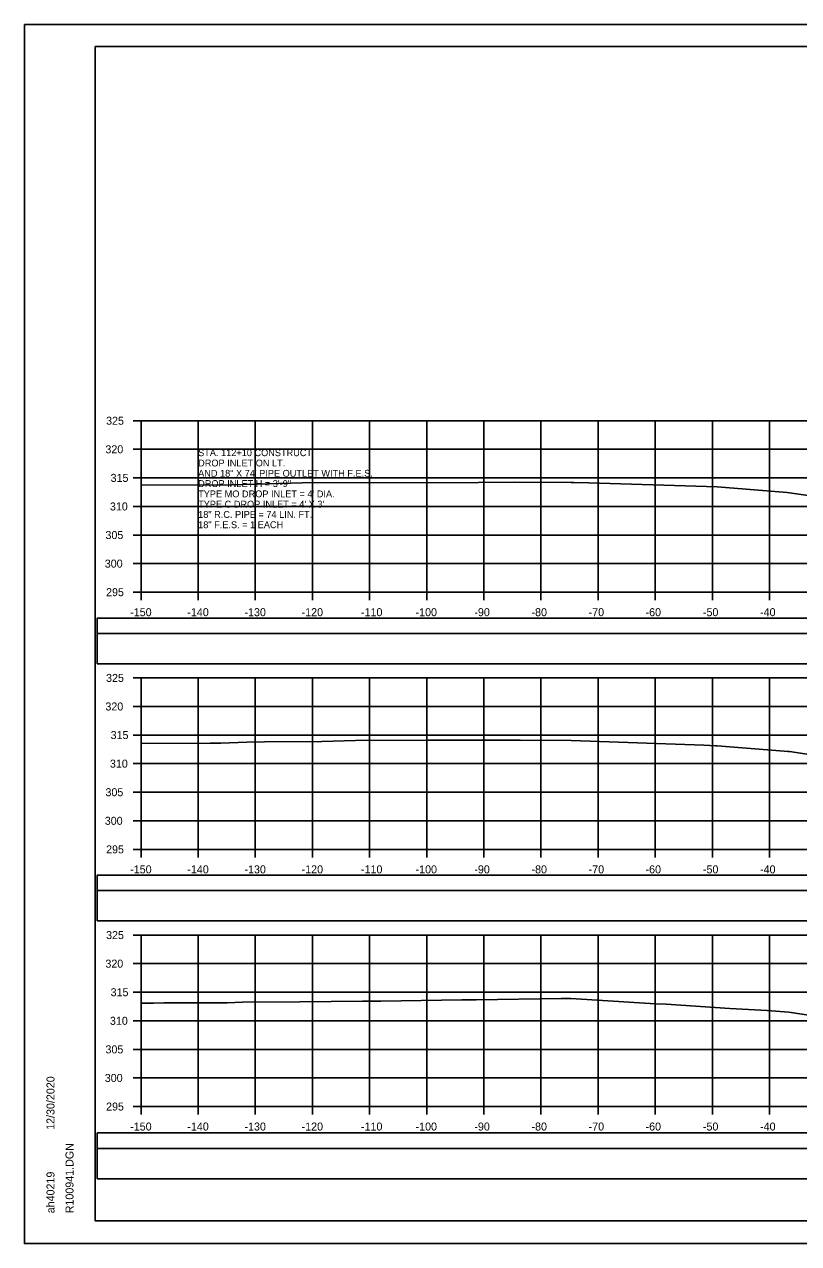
# Model space of a CAD drawing. Extents: x 1370538 to 1372872, y 376220 to 381127.
# Drawn here: x 1370538.2 to 1370673.7, y 380471.7 to 380685.1 of the extents above; entities that cross this region are included whole.
import ezdxf

# ---------------------------------------------------------------- set-up
doc = ezdxf.new("R2010")
doc.units = 0
for name, color, linetype in [('R_Border Notes', 7, 'Continuous'), ('R_Border PE', 7, 'Continuous'), ('R_Border Prem', 7, 'Continuous'), ('R_Dimension', 7, 'Continuous'), ('R_Grid', 7, 'Continuous'), ('R_No Plot', 7, 'Continuous'), ('R_Water Annot', 7, 'Continuous'), ('T_Detection Zones', 7, 'Continuous')]:
    doc.layers.add(name, color=color, linetype=linetype)

msp = doc.modelspace()

# ---------------------------------------------------------------- linework, layer by layer
at = {"layer": 'R_Border Notes'}
for p, q in [((1370550.61, 380681.17), (1370866.79, 380681.17)), ((1370550.61, 380475.71), (1370550.61, 380681.17)), ((1370550.61, 380475.71), (1370550.61, 380475.71)), ((1370866.79, 380475.71), (1370550.61, 380475.71))]:
    msp.add_line(p, q, dxfattribs=at)
at = {"layer": 'R_Border Prem'}
for p, q in [((1370557.21, 380615.71), (1370558.61, 380615.71)), ((1370558.61, 380585.71), (1370558.61, 380615.71)), ((1370557.21, 380610.71), (1370558.61, 380610.71)), ((1370557.21, 380605.71), (1370558.61, 380605.71)), ((1370557.21, 380600.71), (1370558.61, 380600.71)), ((1370557.21, 380595.71), (1370558.61, 380595.71)), ((1370557.21, 380590.71), (1370558.61, 380590.71)), ((1370557.21, 380585.71), (1370558.61, 380585.71)), ((1370558.61, 380585.71), (1370858.61, 380585.71)), ((1370558.61, 380584.31), (1370558.61, 380585.71)), ((1370568.61, 380584.31), (1370568.61, 380585.71)), ((1370578.61, 380584.31), (1370578.61, 380585.71)), ((1370588.61, 380584.31), (1370588.61, 380585.71)), ((1370598.61, 380584.31), (1370598.61, 380585.71)), ((1370608.61, 380584.31), (1370608.61, 380585.71)), ((1370618.61, 380584.31), (1370618.61, 380585.71)), ((1370628.61, 380584.31), (1370628.61, 380585.71)), ((1370638.61, 380584.31), (1370638.61, 380585.71)), ((1370648.61, 380584.31), (1370648.61, 380585.71)), ((1370658.61, 380584.31), (1370658.61, 380585.71)), ((1370668.61, 380584.31), (1370668.61, 380585.71)), ((1370557.21, 380570.71), (1370558.61, 380570.71)), ((1370558.61, 380540.71), (1370558.61, 380570.71)), ((1370557.21, 380565.71), (1370558.61, 380565.71)), ((1370557.21, 380560.71), (1370558.61, 380560.71)), ((1370557.21, 380555.71), (1370558.61, 380555.71)), ((1370557.21, 380550.71), (1370558.61, 380550.71)), ((1370557.21, 380545.71), (1370558.61, 380545.71)), ((1370557.21, 380540.71), (1370558.61, 380540.71)), ((1370558.61, 380540.71), (1370858.61, 380540.71)), ((1370558.61, 380539.31), (1370558.61, 380540.71)), ((1370568.61, 380539.31), (1370568.61, 380540.71)), ((1370578.61, 380539.31), (1370578.61, 380540.71)), ((1370588.61, 380539.31), (1370588.61, 380540.71)), ((1370598.61, 380539.31), (1370598.61, 380540.71)), ((1370608.61, 380539.31), (1370608.61, 380540.71)), ((1370618.61, 380539.31), (1370618.61, 380540.71)), ((1370628.61, 380539.31), (1370628.61, 380540.71)), ((1370638.61, 380539.31), (1370638.61, 380540.71)), ((1370648.61, 380539.31), (1370648.61, 380540.71)), ((1370658.61, 380539.31), (1370658.61, 380540.71)), ((1370668.61, 380539.31), (1370668.61, 380540.71)), ((1370557.21, 380525.71), (1370558.61, 380525.71)), ((1370558.61, 380495.71), (1370558.61, 380525.71)), ((1370557.21, 380520.71), (1370558.61, 380520.71)), ((1370557.21, 380515.71), (1370558.61, 380515.71)), ((1370557.21, 380510.71), (1370558.61, 380510.71)), ((1370557.21, 380505.71), (1370558.61, 380505.71)), ((1370557.21, 380500.71), (1370558.61, 380500.71)), ((1370557.21, 380495.71), (1370558.61, 380495.71)), ((1370558.61, 380495.71), (1370858.61, 380495.71)), ((1370558.61, 380494.31), (1370558.61, 380495.71)), ((1370568.61, 380494.31), (1370568.61, 380495.71)), ((1370578.61, 380494.31), (1370578.61, 380495.71)), ((1370588.61, 380494.31), (1370588.61, 380495.71)), ((1370598.61, 380494.31), (1370598.61, 380495.71)), ((1370608.61, 380494.31), (1370608.61, 380495.71)), ((1370618.61, 380494.31), (1370618.61, 380495.71)), ((1370628.61, 380494.31), (1370628.61, 380495.71)), ((1370638.61, 380494.31), (1370638.61, 380495.71)), ((1370648.61, 380494.31), (1370648.61, 380495.71)), ((1370658.61, 380494.31), (1370658.61, 380495.71)), ((1370668.61, 380494.31), (1370668.61, 380495.71))]:
    msp.add_line(p, q, dxfattribs=at)
at = {"layer": 'R_Dimension'}
for points in [[(1370558.61, 380604.49), (1370572.4, 380604.45), (1370572.44, 380604.45), (1370586.79, 380604.84), (1370617.68, 380604.92), (1370623.91, 380604.95), (1370633.89, 380604.92), (1370634.04, 380604.91), (1370634.37, 380604.92), (1370636.96, 380604.85), (1370659.47, 380604.14), (1370664.51, 380603.74), (1370671.7, 380603.18), (1370677.41, 380602.32)], [(1370558.61, 380559.24), (1370570.72, 380559.29), (1370572.59, 380559.29), (1370577.12, 380559.46), (1370580.22, 380559.54), (1370590.23, 380559.59), (1370596.16, 380559.75), (1370608.88, 380559.79), (1370620.79, 380559.83), (1370624.95, 380559.82), (1370633.91, 380559.78), (1370657.1, 380558.93), (1370659.2, 380558.85), (1370659.47, 380558.84), (1370671.16, 380557.91), (1370671.79, 380557.86), (1370672.09, 380557.82), (1370680.83, 380556.49)], [(1370558.61, 380513.8), (1370560.79, 380513.82), (1370562.63, 380513.83), (1370573.68, 380513.88), (1370576.38, 380513.98), (1370586.42, 380514.03), (1370597.35, 380514.15), (1370600.59, 380514.15), (1370614.73, 380514.37), (1370617.27, 380514.38), (1370632.13, 380514.61), (1370633.84, 380514.6), (1370646.77, 380513.77), (1370648.64, 380513.7), (1370650.51, 380513.62), (1370661.64, 380512.88), (1370668.18, 380512.52), (1370671.96, 380512.22), (1370679.67, 380511.04)]]:
    msp.add_lwpolyline(points, dxfattribs=at)
at = {"layer": 'R_Grid'}
for p, q in [((1370558.61, 380615.71), (1370858.61, 380615.71)), ((1370558.61, 380585.71), (1370558.61, 380615.71)), ((1370568.61, 380585.71), (1370568.61, 380615.71)), ((1370578.61, 380585.71), (1370578.61, 380615.71)), ((1370588.61, 380585.71), (1370588.61, 380615.71)), ((1370598.61, 380585.71), (1370598.61, 380615.71)), ((1370608.61, 380585.71), (1370608.61, 380615.71)), ((1370618.61, 380585.71), (1370618.61, 380615.71)), ((1370628.61, 380585.71), (1370628.61, 380615.71)), ((1370638.61, 380585.71), (1370638.61, 380615.71)), ((1370648.61, 380585.71), (1370648.61, 380615.71)), ((1370658.61, 380585.71), (1370658.61, 380615.71)), ((1370668.61, 380585.71), (1370668.61, 380615.71)), ((1370558.61, 380610.71), (1370858.61, 380610.71)), ((1370558.61, 380605.71), (1370858.61, 380605.71)), ((1370558.61, 380600.71), (1370858.61, 380600.71)), ((1370558.61, 380595.71), (1370858.61, 380595.71)), ((1370558.61, 380590.71), (1370858.61, 380590.71)), ((1370558.61, 380585.71), (1370858.61, 380585.71)), ((1370558.61, 380570.71), (1370858.61, 380570.71)), ((1370558.61, 380540.71), (1370558.61, 380570.71)), ((1370568.61, 380540.71), (1370568.61, 380570.71)), ((1370578.61, 380540.71), (1370578.61, 380570.71)), ((1370588.61, 380540.71), (1370588.61, 380570.71)), ((1370598.61, 380540.71), (1370598.61, 380570.71)), ((1370608.61, 380540.71), (1370608.61, 380570.71)), ((1370618.61, 380540.71), (1370618.61, 380570.71)), ((1370628.61, 380540.71), (1370628.61, 380570.71)), ((1370638.61, 380540.71), (1370638.61, 380570.71)), ((1370648.61, 380540.71), (1370648.61, 380570.71)), ((1370658.61, 380540.71), (1370658.61, 380570.71)), ((1370668.61, 380540.71), (1370668.61, 380570.71)), ((1370558.61, 380565.71), (1370858.61, 380565.71)), ((1370558.61, 380560.71), (1370858.61, 380560.71)), ((1370558.61, 380555.71), (1370858.61, 380555.71)), ((1370558.61, 380550.71), (1370858.61, 380550.71)), ((1370558.61, 380545.71), (1370858.61, 380545.71)), ((1370558.61, 380540.71), (1370858.61, 380540.71)), ((1370558.61, 380525.71), (1370858.61, 380525.71)), ((1370558.61, 380495.71), (1370558.61, 380525.71)), ((1370568.61, 380495.71), (1370568.61, 380525.71)), ((1370578.61, 380495.71), (1370578.61, 380525.71)), ((1370588.61, 380495.71), (1370588.61, 380525.71)), ((1370598.61, 380495.71), (1370598.61, 380525.71)), ((1370608.61, 380495.71), (1370608.61, 380525.71)), ((1370618.61, 380495.71), (1370618.61, 380525.71)), ((1370628.61, 380495.71), (1370628.61, 380525.71)), ((1370638.61, 380495.71), (1370638.61, 380525.71)), ((1370648.61, 380495.71), (1370648.61, 380525.71)), ((1370658.61, 380495.71), (1370658.61, 380525.71)), ((1370668.61, 380495.71), (1370668.61, 380525.71)), ((1370558.61, 380520.71), (1370858.61, 380520.71)), ((1370558.61, 380515.71), (1370858.61, 380515.71)), ((1370558.61, 380510.71), (1370858.61, 380510.71)), ((1370558.61, 380505.71), (1370858.61, 380505.71)), ((1370558.61, 380500.71), (1370858.61, 380500.71)), ((1370558.61, 380495.71), (1370858.61, 380495.71))]:
    msp.add_line(p, q, dxfattribs=at)
at = {"layer": 'R_No Plot'}
for p, q in [((1370538.21, 380685.06), (1370871.54, 380685.06)), ((1370538.21, 380471.73), (1370871.54, 380471.73))]:
    msp.add_line(p, q, dxfattribs=at)
for points in [[(1370538.2, 380685.06), (1370871.54, 380685.06), (1370871.54, 380471.72), (1370538.2, 380471.72)], [(1370784.53, 380681.17), (1370784.53, 380671.29), (1370820.26, 380671.29), (1370820.26, 380668.37), (1370843.46, 380668.37), (1370843.46, 380644.03), (1370866.79, 380644.03), (1370866.79, 380475.71), (1370550.61, 380475.71), (1370550.61, 380681.17)]]:
    msp.add_lwpolyline(points, close=True, dxfattribs=at)
at = {"layer": 'T_Detection Zones'}
for points in [[(1370550.96, 380578.49), (1370866.09, 380578.49), (1370866.09, 380581.19), (1370550.96, 380581.19)], [(1370550.96, 380573.16), (1370866.09, 380573.16), (1370866.09, 380578.49), (1370550.96, 380578.49)], [(1370550.96, 380533.51), (1370866.09, 380533.51), (1370866.09, 380536.22), (1370550.96, 380536.22)], [(1370550.96, 380528.19), (1370866.09, 380528.19), (1370866.09, 380533.51), (1370550.96, 380533.51)], [(1370550.96, 380488.38), (1370866.09, 380488.38), (1370866.09, 380491.09), (1370550.96, 380491.09)], [(1370550.96, 380483.06), (1370866.09, 380483.06), (1370866.09, 380488.38), (1370550.96, 380488.38)]]:
    msp.add_lwpolyline(points, close=True, dxfattribs=at)

# ---------------------------------------------------------------- texts
at = {"layer": 'R_Border Notes'}
for s, p in [('12/30/2020', (1370543.47, 380491.63)), ('R100941.DGN', (1370546.8, 380477.03)), ('ah40219', (1370543.47, 380477.03))]:
    msp.add_text(s, height=1.4, rotation=90, dxfattribs=at).set_placement(p)
at = {"layer": 'R_Border PE'}
for s, p in [('325', (1370552.5, 380615.01)), ('320', (1370552.38, 380610.01)), ('315', (1370553.29, 380605.01)), ('310', (1370553.17, 380600.01)), ('305', (1370552.39, 380595.01)), ('300', (1370552.27, 380590.01)), ('295', (1370552.5, 380585.01)), ('-150', (1370556.72, 380581.51)), ('-140', (1370566.72, 380581.51)), ('-130', (1370576.72, 380581.51)), ('-120', (1370586.72, 380581.51)), ('-110', (1370597.11, 380581.51)), ('-100', (1370606.66, 380581.51)), ('-90', (1370616.95, 380581.51)), ('-80', (1370626.95, 380581.51)), ('-70', (1370636.95, 380581.51)), ('-60', (1370646.91, 380581.51)), ('-50', (1370656.95, 380581.51)), ('-40', (1370666.95, 380581.51)), ('325', (1370552.5, 380570.01)), ('320', (1370552.38, 380565.01)), ('315', (1370553.29, 380560.01)), ('310', (1370553.17, 380555.01)), ('305', (1370552.39, 380550.01)), ('300', (1370552.27, 380545.01)), ('295', (1370552.5, 380540.01)), ('-150', (1370556.72, 380536.51)), ('-140', (1370566.72, 380536.51)), ('-130', (1370576.72, 380536.51)), ('-120', (1370586.72, 380536.51)), ('-110', (1370597.11, 380536.51)), ('-100', (1370606.66, 380536.51)), ('-90', (1370616.95, 380536.51)), ('-80', (1370626.95, 380536.51)), ('-70', (1370636.95, 380536.51)), ('-60', (1370646.91, 380536.51)), ('-50', (1370656.95, 380536.51)), ('-40', (1370666.95, 380536.51)), ('325', (1370552.5, 380525.01)), ('320', (1370552.38, 380520.01)), ('315', (1370553.29, 380515.01)), ('310', (1370553.17, 380510.01)), ('305', (1370552.39, 380505.01)), ('300', (1370552.27, 380500.01)), ('295', (1370552.5, 380495.01)), ('-150', (1370556.72, 380491.51)), ('-140', (1370566.72, 380491.51)), ('-130', (1370576.72, 380491.51)), ('-120', (1370586.72, 380491.51)), ('-110', (1370597.11, 380491.51)), ('-100', (1370606.66, 380491.51)), ('-90', (1370616.95, 380491.51)), ('-80', (1370626.95, 380491.51)), ('-70', (1370636.95, 380491.51)), ('-60', (1370646.91, 380491.51)), ('-50', (1370656.95, 380491.51)), ('-40', (1370666.95, 380491.51))]:
    msp.add_text(s, height=1.4, dxfattribs=at).set_placement(p)
at = {"layer": 'R_Water Annot'}
for s, p in [('STA. 112+10 CONSTRUCT', (1370568.61, 380609.51)), ('AND 18" X 74\' PIPE OUTLET WITH F.E.S.', (1370568.61, 380605.91)), ('DROP INLET ON LT.', (1370568.61, 380607.71)), ('DROP INLET H = 3\'-9"', (1370568.61, 380604.11)), ("TYPE MO DROP INLET = 4' DIA.", (1370568.61, 380602.31)), ("TYPE C DROP INLET = 4' X 3'", (1370568.61, 380600.51)), ('18" R.C. PIPE = 74 LIN. FT.', (1370568.61, 380598.71)), ('18" F.E.S. = 1 EACH', (1370568.61, 380596.91))]:
    msp.add_text(s, height=1.2, dxfattribs=at).set_placement(p)

doc.saveas('drawing.dxf')
